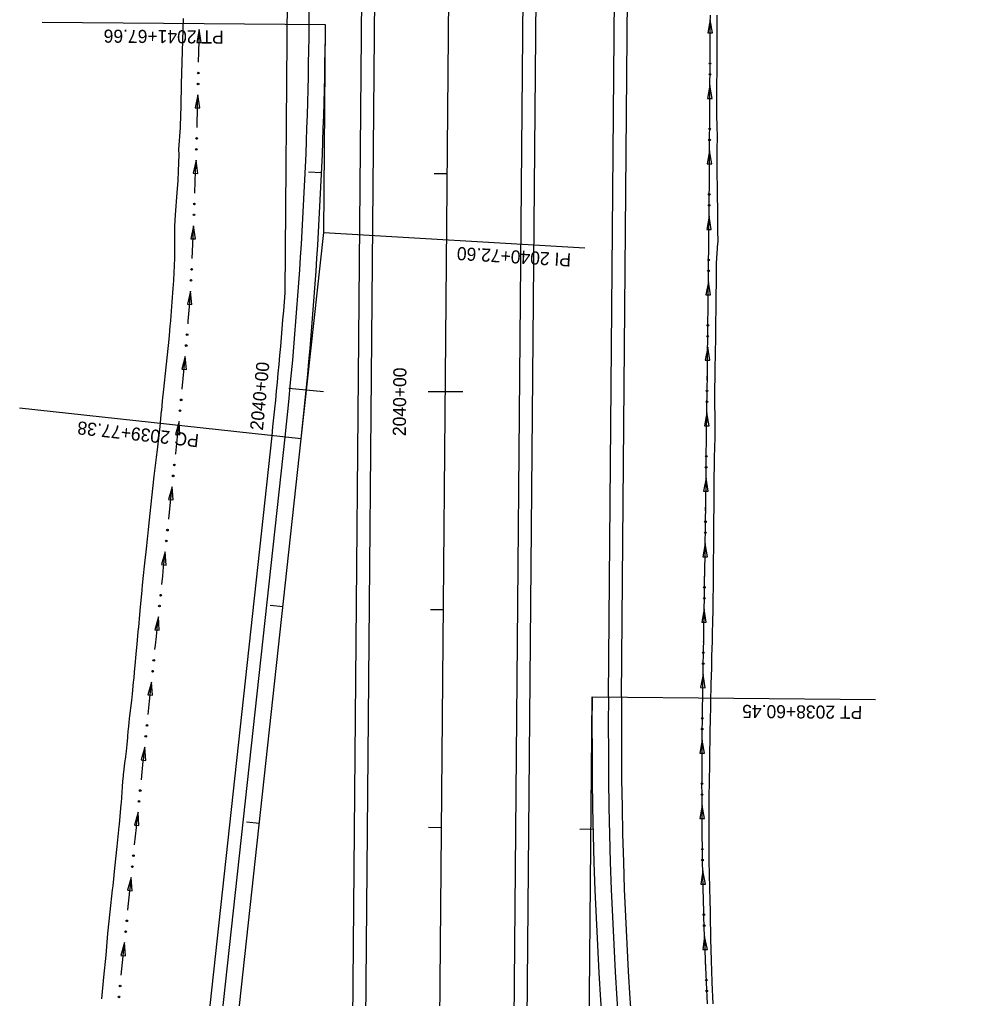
# Model space of a CAD drawing. Extents: x 1611108 to 1749517, y 619561 to 797725.
# Drawn here: x 1713400.8 to 1713837.5, y 760743.4 to 761192.4 of the extents above; entities that cross this region are included whole.
import ezdxf

# ---------------------------------------------------------------- set-up
doc = ezdxf.new("R2010")
doc.units = 0
for name, color, linetype in [('R_Ditch', 7, 'Continuous'), ('R_Horz Alg', 7, 'Continuous'), ('R_Horz Alg Annot', 7, 'Continuous'), ('R_Horz Alg Stationing', 7, 'Continuous'), ('R_Proposed Const Limits', 7, 'Continuous'), ('R_Proposed Road', 7, 'Continuous'), ('R_Proposed_SHLDR', 7, 'Continuous')]:
    doc.layers.add(name, color=color, linetype=linetype)

msp = doc.modelspace()

# ---------------------------------------------------------------- linework, layer by layer
at = {"layer": 'R_Ditch'}
for p, q in [((1713717.74, 761192.28), (1713716.64, 761186.29)), ((1713718.76, 761186.28), (1713717.74, 761192.28)), ((1713483.25, 761187.9), (1713482.1, 761181.92)), ((1713484.21, 761181.89), (1713483.25, 761187.9)), ((1713716.64, 761186.29), (1713718.76, 761186.28)), ((1713482.1, 761181.92), (1713484.21, 761181.89)), ((1713717.56, 761162.25), (1713716.47, 761156.25)), ((1713718.59, 761156.24), (1713717.56, 761162.25)), ((1713482.65, 761157.87), (1713481.45, 761151.9)), ((1713483.56, 761151.85), (1713482.65, 761157.87)), ((1713716.47, 761156.25), (1713718.59, 761156.24)), ((1713481.45, 761151.9), (1713483.56, 761151.85)), ((1713717.39, 761132.21), (1713716.3, 761126.21)), ((1713718.42, 761126.2), (1713717.39, 761132.21)), ((1713481.79, 761127.84), (1713480.53, 761121.88)), ((1713482.65, 761121.81), (1713481.79, 761127.84)), ((1713716.3, 761126.21), (1713718.42, 761126.2)), ((1713480.53, 761121.88), (1713482.65, 761121.81)), ((1713717.2, 761102.17), (1713716.08, 761096.18)), ((1713718.19, 761096.16), (1713717.2, 761102.17)), ((1713480.67, 761097.83), (1713479.36, 761091.88)), ((1713481.48, 761091.79), (1713480.67, 761097.83)), ((1713716.08, 761096.18), (1713718.19, 761096.16)), ((1713479.36, 761091.88), (1713481.48, 761091.79)), ((1713716.87, 761072.14), (1713715.75, 761066.15)), ((1713717.86, 761066.12), (1713716.87, 761072.14)), ((1713479.29, 761067.82), (1713477.82, 761061.91)), ((1713479.93, 761061.76), (1713479.29, 761067.82)), ((1713715.75, 761066.15), (1713717.86, 761066.12)), ((1713477.82, 761061.91), (1713479.93, 761061.76)), ((1713716.53, 761042.1), (1713715.4, 761036.11)), ((1713717.52, 761036.09), (1713716.53, 761042.1)), ((1713476.87, 761037.88), (1713475.28, 761032)), ((1713477.39, 761031.81), (1713476.87, 761037.88)), ((1713715.4, 761036.11), (1713717.52, 761036.09)), ((1713475.28, 761032), (1713477.39, 761031.81)), ((1713716.17, 761012.06), (1713715.04, 761006.08)), ((1713717.15, 761006.05), (1713716.17, 761012.06)), ((1713474, 761007.98), (1713472.32, 761002.13)), ((1713474.43, 761001.9), (1713474, 761007.98)), ((1713715.04, 761006.08), (1713717.15, 761006.05)), ((1713472.32, 761002.13), (1713474.43, 761001.9)), ((1713715.79, 760982.03), (1713714.66, 760976.04)), ((1713716.77, 760976.01), (1713715.79, 760982.03)), ((1713470.83, 760978.11), (1713469.15, 760972.26)), ((1713471.25, 760972.03), (1713470.83, 760978.11)), ((1713714.66, 760976.04), (1713716.77, 760976.01)), ((1713469.15, 760972.26), (1713471.25, 760972.03)), ((1713715.4, 760951.99), (1713714.26, 760946.01)), ((1713716.38, 760945.98), (1713715.4, 760951.99)), ((1713467.67, 760948.24), (1713465.99, 760942.38)), ((1713468.09, 760942.16), (1713467.67, 760948.24)), ((1713714.26, 760946.01), (1713716.38, 760945.98)), ((1713465.99, 760942.38), (1713468.09, 760942.16)), ((1713714.93, 760921.96), (1713713.78, 760915.98)), ((1713715.89, 760915.94), (1713714.93, 760921.96)), ((1713464.52, 760918.37), (1713462.84, 760912.51)), ((1713464.95, 760912.29), (1713464.52, 760918.37)), ((1713713.78, 760915.98), (1713715.89, 760915.94)), ((1713462.84, 760912.51), (1713464.95, 760912.29)), ((1713461.39, 760888.49), (1713459.71, 760882.64)), ((1713461.82, 760882.42), (1713461.39, 760888.49)), ((1713714.44, 760891.92), (1713713.28, 760885.94)), ((1713715.4, 760885.91), (1713714.44, 760891.92)), ((1713713.28, 760885.94), (1713715.4, 760885.91)), ((1713459.71, 760882.64), (1713461.82, 760882.42)), ((1713714.01, 760861.89), (1713712.91, 760855.9)), ((1713715.03, 760855.88), (1713714.01, 760861.89)), ((1713458.27, 760858.62), (1713456.6, 760852.76)), ((1713458.7, 760852.54), (1713458.27, 760858.62)), ((1713456.6, 760852.76), (1713458.7, 760852.54)), ((1713712.91, 760855.9), (1713715.03, 760855.88)), ((1713713.94, 760831.85), (1713712.92, 760825.84)), ((1713715.03, 760825.86), (1713713.94, 760831.85)), ((1713455.17, 760828.74), (1713453.5, 760822.88)), ((1713455.61, 760822.66), (1713455.17, 760828.74)), ((1713712.92, 760825.84), (1713715.03, 760825.86)), ((1713453.5, 760822.88), (1713455.61, 760822.66)), ((1713452.09, 760798.86), (1713450.42, 760793)), ((1713452.53, 760792.78), (1713452.09, 760798.86)), ((1713714.26, 760801.82), (1713713.35, 760795.79)), ((1713715.47, 760795.84), (1713714.26, 760801.82)), ((1713713.35, 760795.79), (1713715.47, 760795.84)), ((1713450.42, 760793), (1713452.53, 760792.78)), ((1713715.14, 760771.79), (1713714.31, 760765.75)), ((1713716.43, 760765.84), (1713715.14, 760771.79)), ((1713449.02, 760768.98), (1713447.36, 760763.12)), ((1713449.46, 760762.9), (1713449.02, 760768.98)), ((1713447.36, 760763.12), (1713449.46, 760762.9)), ((1713714.31, 760765.75), (1713716.43, 760765.84))]:
    msp.add_line(p, q, dxfattribs=at)
for points in [[(1713716.45, 760740.85), (1713715.99, 760750.74), (1713715.97, 760751.07), (1713715.56, 760760.74), (1713715.18, 760770.74), (1713715.14, 760771.79), (1713714.84, 760780.75), (1713714.54, 760790.75), (1713714.52, 760791.75), (1713714.49, 760792.69), (1713714.47, 760793.7), (1713714.29, 760800.75), (1713714.17, 760806.16), (1713714.17, 760806.2), (1713714.15, 760807.1), (1713714.13, 760808.71), (1713714.11, 760810.75), (1713714.01, 760819.83), (1713714.01, 760820.76), (1713713.95, 760830.08), (1713713.95, 760830.76), (1713713.93, 760838.04), (1713713.92, 760840.76), (1713713.92, 760841.77), (1713713.93, 760843.21), (1713713.93, 760843.22), (1713713.93, 760843.24), (1713713.93, 760843.26), (1713713.93, 760843.54), (1713713.94, 760850.26), (1713713.94, 760850.76), (1713713.95, 760851.9), (1713713.95, 760851.98), (1713713.96, 760854.42), (1713713.98, 760857.49), (1713714, 760860.76), (1713714.01, 760861.13), (1713714.03, 760863.77), (1713714.04, 760864.5), (1713714.07, 760867.58), (1713714.09, 760869.49), (1713714.11, 760870.76), (1713714.2, 760877.76), (1713714.25, 760880.76), (1713714.34, 760886.16), (1713714.36, 760887.03), (1713714.38, 760888.13), (1713714.42, 760890.76), (1713714.5, 760895.52), (1713714.53, 760897.35), (1713714.59, 760900.75), (1713714.63, 760903.58), (1713714.7, 760907.48), (1713714.7, 760907.62), (1713714.75, 760910.75), (1713714.76, 760911.19), (1713714.76, 760911.41), (1713714.83, 760915.71), (1713714.86, 760917.25), (1713714.91, 760920.75), (1713715.03, 760928.23), (1713715.07, 760930.75), (1713715.14, 760935.15), (1713715.21, 760939.41), (1713715.23, 760940.75), (1713715.32, 760946.05), (1713715.35, 760948.31), (1713715.36, 760948.75), (1713715.38, 760950.3), (1713715.38, 760950.67), (1713715.39, 760950.75), (1713715.4, 760951.57), (1713715.4, 760951.93), (1713715.4, 760951.97), (1713715.42, 760953.16), (1713715.44, 760954.71), (1713715.46, 760956.21), (1713715.52, 760960.75), (1713715.65, 760970.75), (1713715.78, 760980.75), (1713715.89, 760989.36), (1713715.9, 760990.75), (1713715.91, 760991.56), (1713716.03, 761000.74), (1713716.06, 761003.53), (1713716.15, 761010.72), (1713716.15, 761010.74), (1713716.16, 761010.94), (1713716.21, 761015.4), (1713716.28, 761020.74), (1713716.4, 761030.74), (1713716.51, 761040.74), (1713716.56, 761045.11), (1713716.62, 761049.69), (1713716.63, 761050.74), (1713716.65, 761052.2), (1713716.74, 761060.74), (1713716.81, 761066.94), (1713716.86, 761070.74), (1713716.97, 761080.74), (1713717.04, 761087.63), (1713717.05, 761088.08), (1713717.08, 761090.74), (1713717.13, 761095.56), (1713717.18, 761100.74), (1713717.24, 761106.19), (1713717.27, 761110.74), (1713717.3, 761116.46), (1713717.33, 761120.74), (1713717.37, 761128.43), (1713717.38, 761130.74), (1713717.44, 761140.74), (1713717.45, 761141.38), (1713717.5, 761150.74), (1713717.56, 761160.74), (1713717.61, 761170.74), (1713717.67, 761180.74), (1713717.73, 761190.74), (1713717.75, 761194.46)], [(1713717.65, 761177.28), (1713717.67, 761180.74), (1713717.73, 761190.74), (1713717.74, 761192.28)], [(1713482.99, 761172.9), (1713483.16, 761182.49), (1713483.25, 761187.9)], [(1713717.65, 761177.25), (1713717.65, 761177.28)], [(1713482.99, 761172.87), (1713482.99, 761172.9)], [(1713717.48, 761147.25), (1713717.5, 761150.74), (1713717.56, 761160.74), (1713717.56, 761162.25)], [(1713482.26, 761142.88), (1713482.27, 761143.15), (1713482.52, 761152.5), (1713482.65, 761157.87)], [(1713717.48, 761147.21), (1713717.48, 761147.25)], [(1713482.26, 761142.84), (1713482.26, 761142.88)], [(1713717.31, 761117.21), (1713717.33, 761120.74), (1713717.37, 761128.43), (1713717.38, 761130.74), (1713717.39, 761132.21)], [(1713481.27, 761112.85), (1713481.46, 761118.23), (1713481.61, 761122.5), (1713481.79, 761127.84)], [(1713717.31, 761117.17), (1713717.31, 761117.21)], [(1713481.26, 761112.82), (1713481.27, 761112.85)], [(1713717.04, 761087.17), (1713717.04, 761087.63), (1713717.05, 761088.08), (1713717.08, 761090.74), (1713717.13, 761095.56), (1713717.18, 761100.74), (1713717.2, 761102.17)], [(1713480.02, 761082.84), (1713480.31, 761089.4), (1713480.33, 761089.85), (1713480.45, 761092.51), (1713480.65, 761097.33), (1713480.67, 761097.83)], [(1713717.04, 761087.13), (1713717.04, 761087.17)], [(1713480.02, 761082.8), (1713480.02, 761082.84)], [(1713716.7, 761057.14), (1713716.74, 761060.74), (1713716.81, 761066.94), (1713716.86, 761070.74), (1713716.87, 761072.14)], [(1713478.15, 761052.87), (1713478.24, 761053.99), (1713478.92, 761062.53), (1713479.29, 761067.82)], [(1713716.7, 761057.1), (1713716.7, 761057.14)], [(1713478.15, 761052.83), (1713478.15, 761052.86)], [(1713716.35, 761027.1), (1713716.4, 761030.74), (1713716.51, 761040.74), (1713716.53, 761042.1)], [(1713475.49, 761022.95), (1713476.39, 761032.55), (1713476.87, 761037.88)], [(1713716.35, 761027.06), (1713716.35, 761027.1)], [(1713475.49, 761022.91), (1713475.49, 761022.95)], [(1713715.98, 760997.06), (1713716.03, 761000.74), (1713716.06, 761003.53), (1713716.15, 761010.72), (1713716.15, 761010.74), (1713716.16, 761010.94), (1713716.17, 761012.06)], [(1713472.42, 760993.07), (1713472.46, 760993.39), (1713473.43, 761002.57), (1713473.73, 761005.36), (1713474, 761007.98)], [(1713715.98, 760997.03), (1713715.98, 760997.06)], [(1713472.42, 760993.03), (1713472.42, 760993.06)], [(1713715.6, 760967.03), (1713715.65, 760970.75), (1713715.78, 760980.75), (1713715.79, 760982.03)], [(1713469.25, 760963.19), (1713470.25, 760972.6), (1713470.83, 760978.11)], [(1713715.6, 760966.99), (1713715.6, 760967.03)], [(1713469.25, 760963.16), (1713469.25, 760963.19)], [(1713715.17, 760936.99), (1713715.21, 760939.41), (1713715.23, 760940.75), (1713715.32, 760946.05), (1713715.35, 760948.31), (1713715.36, 760948.75), (1713715.38, 760950.3), (1713715.38, 760950.67), (1713715.39, 760950.75), (1713715.4, 760951.57), (1713715.4, 760951.93), (1713715.4, 760951.97), (1713715.4, 760951.99)], [(1713466.09, 760933.32), (1713466.49, 760937.03), (1713466.93, 760941.28), (1713467.07, 760942.62), (1713467.63, 760947.92), (1713467.67, 760948.24)], [(1713715.17, 760936.96), (1713715.17, 760936.99)], [(1713466.09, 760933.29), (1713466.09, 760933.32)], [(1713714.69, 760906.96), (1713714.7, 760907.48), (1713714.7, 760907.62), (1713714.75, 760910.75), (1713714.76, 760911.19), (1713714.76, 760911.41), (1713714.83, 760915.71), (1713714.86, 760917.25), (1713714.91, 760920.75), (1713714.93, 760921.96)], [(1713462.95, 760903.45), (1713463.17, 760905.48), (1713463.58, 760909.39), (1713463.59, 760909.52), (1713463.92, 760912.65), (1713463.97, 760913.09), (1713463.99, 760913.31), (1713464.52, 760918.37)], [(1713714.69, 760906.92), (1713714.69, 760906.96)], [(1713462.95, 760903.41), (1713462.95, 760903.45)], [(1713459.83, 760873.57), (1713460.47, 760879.68), (1713460.78, 760882.68), (1713461.34, 760888.07), (1713461.39, 760888.49)], [(1713714.19, 760876.93), (1713714.2, 760877.76), (1713714.25, 760880.76), (1713714.34, 760886.16), (1713714.36, 760887.03), (1713714.38, 760888.13), (1713714.42, 760890.76), (1713714.44, 760891.92)], [(1713714.19, 760876.89), (1713714.19, 760876.93)], [(1713459.83, 760873.54), (1713459.83, 760873.57)], [(1713713.93, 760846.89), (1713713.94, 760850.26), (1713713.94, 760850.76), (1713713.95, 760851.9), (1713713.95, 760851.98), (1713713.96, 760854.42), (1713713.98, 760857.49), (1713714, 760860.76), (1713714.01, 760861.13), (1713714.01, 760861.89)], [(1713456.72, 760843.7), (1713456.73, 760843.73), (1713456.87, 760845.16), (1713456.87, 760845.16), (1713456.88, 760845.17), (1713456.88, 760845.19), (1713456.88, 760845.21), (1713456.91, 760845.5), (1713457.61, 760852.2), (1713457.66, 760852.7), (1713457.78, 760853.85), (1713457.78, 760853.92), (1713458.04, 760856.37), (1713458.27, 760858.62)], [(1713456.72, 760843.66), (1713456.72, 760843.7)], [(1713713.93, 760846.85), (1713713.93, 760846.89)], [(1713714.04, 760816.85), (1713714.01, 760819.83), (1713714.01, 760820.76), (1713713.95, 760830.08), (1713713.95, 760830.76), (1713713.94, 760831.85)], [(1713453.63, 760813.82), (1713454.46, 760821.8), (1713454.55, 760822.73), (1713455.17, 760828.74)], [(1713714.04, 760816.81), (1713714.04, 760816.85)], [(1713453.63, 760813.78), (1713453.63, 760813.82)], [(1713450.56, 760783.94), (1713451.46, 760792.76), (1713451.56, 760793.75), (1713451.66, 760794.69), (1713452.09, 760798.86)], [(1713714.66, 760786.82), (1713714.54, 760790.75), (1713714.52, 760791.75), (1713714.49, 760792.69), (1713714.47, 760793.7), (1713714.29, 760800.75), (1713714.26, 760801.82)], [(1713714.66, 760786.78), (1713714.66, 760786.82)], [(1713450.55, 760783.9), (1713450.56, 760783.94)], [(1713715.73, 760756.8), (1713715.56, 760760.74), (1713715.18, 760770.74), (1713715.14, 760771.79)], [(1713447.49, 760754.06), (1713448.39, 760762.78), (1713449.02, 760768.98)], [(1713447.49, 760754.02), (1713447.49, 760754.06)], [(1713715.73, 760756.76), (1713715.73, 760756.8)]]:
    msp.add_lwpolyline(points, dxfattribs=at)
for centre in [(1713717.59, 761172.26), (1713482.84, 761167.88), (1713717.56, 761167.25), (1713482.74, 761162.88), (1713717.41, 761142.22), (1713482.07, 761137.86), (1713717.39, 761137.21), (1713481.92, 761132.85), (1713717.24, 761112.19), (1713481.04, 761107.84), (1713480.84, 761102.83), (1713717.21, 761107.18), (1713716.95, 761082.15), (1713479.75, 761077.83), (1713716.89, 761077.14), (1713479.51, 761072.82), (1713716.61, 761052.11), (1713477.7, 761047.86), (1713716.55, 761047.11), (1713477.28, 761042.87), (1713716.25, 761022.08), (1713474.97, 761017.95), (1713474.47, 761012.97), (1713716.19, 761017.07), (1713715.88, 760992.04), (1713471.85, 760988.08), (1713715.82, 760987.03), (1713471.32, 760983.09), (1713715.5, 760962.01), (1713468.69, 760958.2), (1713715.43, 760957), (1713468.16, 760953.22), (1713465.53, 760928.33), (1713715.06, 760931.97), (1713465.01, 760923.35), (1713714.98, 760926.96), (1713714.57, 760901.94), (1713462.4, 760898.46), (1713714.49, 760896.93), (1713461.87, 760893.48), (1713714.09, 760871.9), (1713459.27, 760868.58), (1713714.03, 760866.9), (1713458.75, 760863.6), (1713456.17, 760838.71), (1713713.89, 760841.87), (1713455.65, 760833.72), (1713713.89, 760836.86), (1713714.06, 760811.83), (1713453.08, 760808.83), (1713714.12, 760806.82), (1713452.57, 760803.84), (1713714.77, 760781.8), (1713450.01, 760778.95), (1713714.94, 760776.79), (1713449.5, 760773.96), (1713446.95, 760749.07), (1713715.91, 760751.78), (1713446.44, 760744.08), (1713716.13, 760746.78)]:
    msp.add_circle(centre, 0.375, dxfattribs=at)
at = {"layer": 'R_Horz Alg'}
for p, q in [((1713561.33, 757021.94), (1713607.03, 762259.43)), ((1713472.2, 760468.05), (1713530.07, 761000.06))]:
    msp.add_line(p, q, dxfattribs=at)
for centre, start, end in [((1711631.41, 761206.6), 353.79167, 359.5), ((1715573.3, 760864.98), 179.5, 203.75)]:
    msp.add_arc(centre, 1909.86, start, end, dxfattribs=at)
at = {"layer": 'R_Horz Alg Annot'}
for points in [[(1713541.2, 761189.93), (1713411.2, 761191.07)], [(1713530.07, 761000.06), (1713540.37, 761094.72), (1713541.2, 761189.93)], [(1713540.37, 761094.72), (1713660.16, 761087.7)], [(1713530.07, 761000.06), (1713400.83, 761014.12)], [(1713825.18, 760095.79), (1713659.93, 760471.35), (1713663.51, 760881.65)], [(1713663.51, 760881.65), (1713793.51, 760880.51)]]:
    msp.add_lwpolyline(points, dxfattribs=at)
at = {"layer": 'R_Horz Alg Stationing'}
for points in [[(1713533.41, 761122.57), (1713539.41, 761122.3)], [(1713591.1, 761121.84), (1713597.1, 761121.79)], [(1713524.42, 761023.33), (1713540.34, 761021.79)], [(1713588.23, 761021.86), (1713604.23, 761021.72)], [(1713515.74, 760923.78), (1713521.7, 760923.14)], [(1713589.36, 760921.85), (1713595.36, 760921.79)], [(1713504.92, 760824.37), (1713510.89, 760823.72)], [(1713588.49, 760821.85), (1713594.49, 760821.8)], [(1713657.94, 760821.07), (1713663.94, 760821.2)]]:
    msp.add_lwpolyline(points, dxfattribs=at)
at = {"layer": 'R_Proposed Const Limits'}
for points in [[(1713719.05, 760740.83), (1713718.64, 760750.71), (1713718.62, 760751.04), (1713718.28, 760760.72), (1713717.96, 760770.72), (1713717.93, 760771.77), (1713717.77, 760780.72), (1713717.6, 760790.72), (1713717.57, 760791.72), (1713717.54, 760792.66), (1713717.51, 760793.67), (1713717.3, 760800.73), (1713717.23, 760806.14), (1713717.23, 760806.18), (1713717.23, 760807.08), (1713717.22, 760808.68), (1713717.21, 760810.73), (1713717.2, 760819.8), (1713717.2, 760820.73), (1713717.23, 760830.06), (1713717.23, 760830.73), (1713717.28, 760838.01), (1713717.3, 760840.73), (1713717.31, 760841.74), (1713717.36, 760843.18), (1713717.36, 760843.19), (1713717.36, 760843.21), (1713717.36, 760843.23), (1713717.37, 760843.51), (1713717.53, 760850.23), (1713717.53, 760850.73), (1713717.54, 760851.87), (1713717.54, 760851.95), (1713717.56, 760854.39), (1713717.59, 760857.46), (1713717.63, 760860.73), (1713717.63, 760861.1), (1713717.66, 760863.74), (1713717.67, 760864.47), (1713717.72, 760867.55), (1713717.75, 760869.46), (1713717.77, 760870.72), (1713717.93, 760877.72), (1713718, 760880.72), (1713718.14, 760886.12), (1713718.16, 760886.99), (1713718.19, 760888.09), (1713718.26, 760890.72), (1713718.38, 760895.48), (1713718.42, 760897.32), (1713718.51, 760900.72), (1713718.57, 760903.54), (1713718.67, 760907.45), (1713718.68, 760907.59), (1713718.75, 760910.72), (1713718.76, 760911.15), (1713718.77, 760911.37), (1713718.88, 760915.68), (1713718.91, 760917.21), (1713719, 760920.72), (1713719.11, 760928.2), (1713719.13, 760930.71), (1713719.17, 760935.12), (1713719.2, 760939.37), (1713719.21, 760940.71), (1713719.26, 760946.02), (1713719.28, 760948.28), (1713719.28, 760948.71), (1713719.29, 760950.27), (1713719.29, 760950.64), (1713719.29, 760950.71), (1713719.29, 760951.54), (1713719.29, 760951.9), (1713719.29, 760951.93), (1713719.3, 760953.13), (1713719.31, 760954.67), (1713719.33, 760956.17), (1713719.36, 760960.71), (1713719.45, 760970.71), (1713719.53, 760980.71), (1713719.67, 760989.32), (1713719.7, 760990.71), (1713719.73, 760991.53), (1713719.96, 761000.71), (1713720.03, 761003.5), (1713719.91, 761010.69), (1713719.91, 761010.71), (1713719.91, 761010.9), (1713719.87, 761015.36), (1713719.84, 761020.71), (1713719.93, 761030.71), (1713720.17, 761040.71), (1713720.27, 761045.08), (1713720.31, 761049.66), (1713720.32, 761050.71), (1713720.34, 761052.17), (1713720.42, 761060.71), (1713720.48, 761066.91), (1713720.51, 761070.71), (1713720.6, 761080.71), (1713721.06, 761087.59), (1713721.09, 761088.04), (1713721.29, 761090.7), (1713721.25, 761095.52), (1713721.21, 761100.7), (1713721.16, 761106.15), (1713721.09, 761110.7), (1713721.01, 761116.43), (1713720.95, 761120.71), (1713720.9, 761128.4), (1713720.93, 761130.71), (1713720.97, 761140.71), (1713720.94, 761141.35), (1713720.75, 761150.71), (1713720.8, 761160.71), (1713720.85, 761170.71), (1713720.9, 761180.71), (1713720.95, 761190.71), (1713720.95, 761194.43)], [(1713438.53, 760743.16), (1713439.56, 760753.15), (1713440.52, 760763.14), (1713441.26, 760773.13), (1713442.41, 760783.12), (1713443.52, 760793.11), (1713443.63, 760794.11), (1713443.73, 760795.05), (1713444.59, 760803.11), (1713445.6, 760813.1), (1713446.57, 760822.16), (1713446.65, 760823.09), (1713447.47, 760832.41), (1713447.53, 760833.08), (1713448.08, 760840.36), (1713448.27, 760843.08), (1713448.36, 760844.09), (1713448.52, 760845.52), (1713448.52, 760845.52), (1713448.52, 760845.53), (1713448.52, 760845.55), (1713448.53, 760845.57), (1713448.56, 760845.86), (1713449.35, 760852.57), (1713449.41, 760853.07), (1713449.55, 760854.21), (1713449.56, 760854.28), (1713449.85, 760856.73), (1713450.14, 760859.79), (1713450.43, 760863.06), (1713450.46, 760863.43), (1713450.69, 760866.07), (1713450.75, 760866.8), (1713451.11, 760869.88), (1713451.33, 760871.78), (1713451.48, 760873.05), (1713452.3, 760880.04), (1713452.62, 760883.04), (1713453.17, 760888.44), (1713453.25, 760889.3), (1713453.35, 760890.41), (1713453.6, 760893.03), (1713454.04, 760897.79), (1713454.21, 760899.62), (1713454.53, 760903.02), (1713454.79, 760905.84), (1713455.15, 760909.75), (1713455.16, 760909.89), (1713455.45, 760913.02), (1713455.49, 760913.45), (1713455.51, 760913.67), (1713456.05, 760919.51), (1713456.37, 760923.01), (1713457.05, 760930.48), (1713457.08, 760930.79), (1713457.28, 760933), (1713457.71, 760937.4), (1713458.16, 760941.65), (1713458.3, 760942.99), (1713458.86, 760948.29), (1713459.15, 760950.98), (1713459.31, 760952.54), (1713459.35, 760952.9), (1713459.36, 760952.98), (1713459.45, 760953.8), (1713459.48, 760954.16), (1713459.49, 760954.2), (1713459.61, 760955.4), (1713459.78, 760956.94), (1713459.94, 760958.44), (1713460.42, 760962.97), (1713461.48, 760972.96), (1713462.62, 760982.96), (1713463.62, 760991.56), (1713463.81, 760992.95), (1713463.91, 760993.76), (1713465.1, 761002.94), (1713465.36, 761005.72), (1713466.02, 761012.91), (1713466.02, 761012.93), (1713466.04, 761013.12), (1713466.44, 761017.58), (1713466.95, 761022.92), (1713468.07, 761032.91), (1713469.14, 761042.9), (1713469.54, 761047.27), (1713469.95, 761051.84), (1713470.04, 761052.89), (1713470.17, 761054.35), (1713470.9, 761062.89), (1713471.36, 761069.08), (1713471.56, 761072.78), (1713471.57, 761072.88), (1713472.01, 761082.88), (1713472.05, 761089.77), (1713472.05, 761090.21), (1713472.07, 761092.88), (1713472.1, 761097.7), (1713472.41, 761102.88), (1713473.18, 761112.87), (1713473.59, 761118.59), (1713473.81, 761122.86), (1713474, 761130.55), (1713473.96, 761132.86), (1713474.65, 761142.86), (1713474.69, 761143.5), (1713474.99, 761152.85), (1713475.12, 761162.85), (1713475.36, 761172.85), (1713475.74, 761182.85), (1713475.97, 761192.85)]]:
    msp.add_lwpolyline(points, dxfattribs=at)
at = {"layer": 'R_Proposed Road'}
for p, q in [((1713522.62, 761066.99), (1713533.03, 762260.07)), ((1713533.7, 761190), (1713543.03, 762259.99)), ((1713541.83, 759372.2), (1713567.03, 762259.78)), ((1713547.83, 759372.15), (1713573.03, 762259.72)), ((1713615.83, 759371.56), (1713641.03, 762259.13)), ((1713621.83, 759371.5), (1713647.03, 762259.08)), ((1713671.01, 760881.58), (1713676.58, 761519.78)), ((1713677.01, 760881.53), (1713682.58, 761519.73)), ((1713464.74, 760468.86), (1713522.61, 761000.87))]:
    msp.add_line(p, q, dxfattribs=at)
for centre, start, end in [((1711631.41, 761206.6), 353.79167, 359.5), ((1715573.3, 760864.98), 179.5, 203.75)]:
    msp.add_arc(centre, 1902.36, start, end, dxfattribs=at)
at = {"layer": 'R_Proposed_SHLDR'}
msp.add_line((1713458.77, 760469.51), (1713516.65, 761001.52), dxfattribs=at)
for centre, start, end in [((1711631.41, 761206.6), 353.79167, 355.77794), ((1715573.3, 760864.98), 179.5, 203.75)]:
    msp.add_arc(centre, 1896.36, start, end, dxfattribs=at)

# ---------------------------------------------------------------- texts
at = {"layer": 'R_Horz Alg Annot'}
for s, rotation, p in [('PT 2041+67.66', 179.5, (1713494.54, 761187.34)), ('PI 2040+72.60', 176.6458, (1713653.99, 761085.06)), ('PC 2039+77.38', 173.7917, (1713483.36, 761002.12)), ('PT 2038+60.45', 179.5, (1713787.48, 760877.56))]:
    msp.add_text(s, height=6, rotation=rotation, dxfattribs=at).set_placement(p)
at = {"layer": 'R_Horz Alg Stationing'}
for rotation, p in [(84.4703, (1713512.48, 761003.75)), (89.5, (1713578.05, 761001.3))]:
    msp.add_text('2040+00', height=6, rotation=rotation, dxfattribs=at).set_placement(p)

doc.saveas('drawing.dxf')
